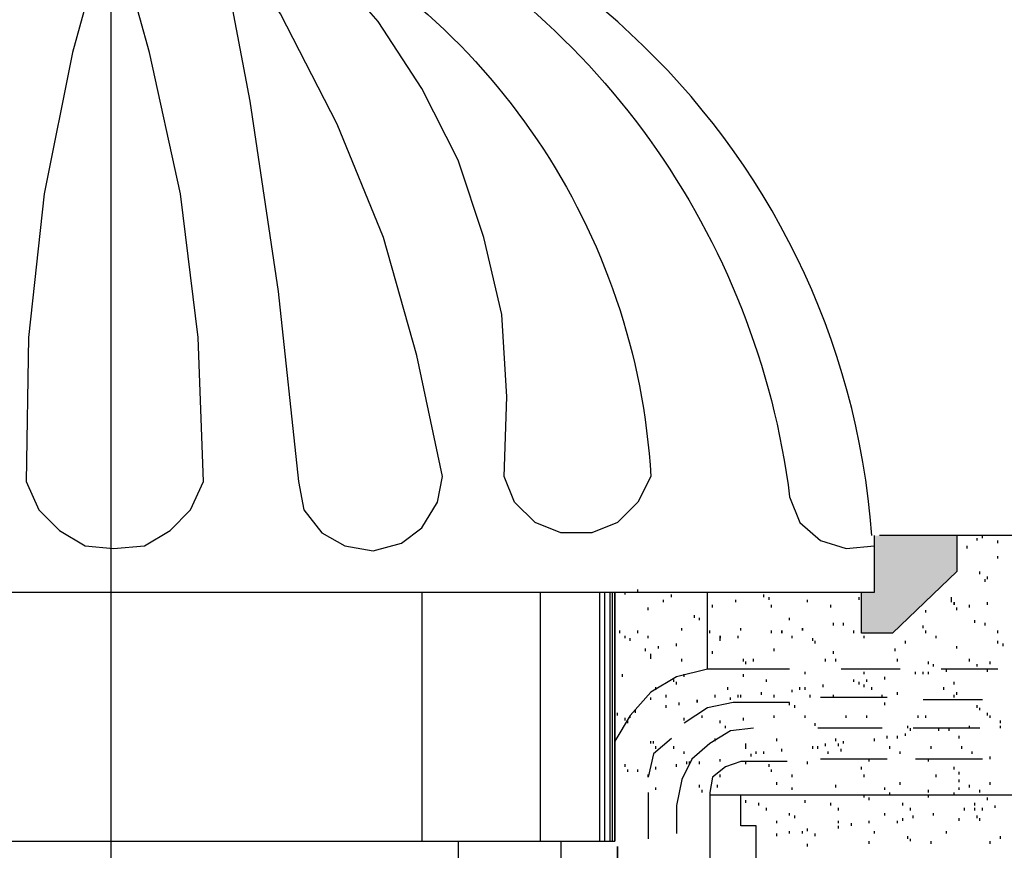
# Model space of a CAD drawing. Header units: millimetres. Extents: x -261 to 187, y -214 to 106.
# Tile 292 of 656: x -131.143 to -130.505, y -151.553 to -151.015. Entities that reach past the tile are written whole.
import ezdxf

# ---------------------------------------------------------------- set-up
doc = ezdxf.new("R2010")
doc.units = ezdxf.units.MM
doc.header["$LTSCALE"] = 0.005
doc.header["$MEASUREMENT"] = 0
doc.layers.add('PDF_Geometry', color=4, linetype='Continuous')
doc.layers.add('PDF_Solid Fills', color=7, linetype='Continuous')

msp = doc.modelspace()

# ---------------------------------------------------------------- linework, layer by layer
at = {"layer": 'PDF_Geometry', "color": 7, "lineweight": 25}
for points in [[(-130.92565, -150.93261, -0.255072), (-130.64398, -151.32427), (-130.63731, -151.34095), (-130.62398, -151.35261), (-130.6073, -151.35764), (-130.58897, -151.35596)], [(-131.37232, -150.98427), (-131.3423, -150.96595), (-131.31067, -150.95261), (-131.2773, -150.94263), (-131.244, -150.9376, 0.269865), (-131.5123, -151.32427), (-131.52231, -151.34095), (-131.539, -151.35097), (-131.55733, -151.35429), (-131.57565, -151.34929), (-131.57565, -151.38595), (-130.59731, -151.38595)]]:
    msp.add_lwpolyline(points, format="xyb", dxfattribs=at)
for points in [[(-130.86899, -151.31093), (-130.88564, -151.2326), (-130.90732, -151.15594), (-130.93731, -151.08261), (-130.97399, -151.01094), (-131.01731, -150.94427), (-130.994, -151.06763), (-130.97564, -151.19096), (-130.9623, -151.31428), (-130.95898, -151.33261), (-130.94732, -151.34762), (-130.93232, -151.35596), (-130.91399, -151.35928), (-130.89566, -151.35429), (-130.88233, -151.34427), (-130.87231, -151.32762)], [(-131.02398, -151.31428), (-131.02733, -151.22094), (-131.03899, -151.12763), (-131.05899, -151.03593), (-131.08399, -150.94594), (-131.10898, -151.03593), (-131.12731, -151.12763), (-131.13732, -151.22094), (-131.13897, -151.31428), (-131.13066, -151.33261), (-131.11732, -151.34594), (-131.10064, -151.35596), (-131.08231, -151.35764), (-131.06231, -151.35596), (-131.04566, -151.34594), (-131.03232, -151.33261)], [(-130.53731, -151.39261), (-130.53731, -151.39429)], [(-130.64897, -151.41094), (-130.64897, -151.41262)], [(-130.63564, -151.40927), (-130.63564, -151.41094)], [(-130.70399, -151.45594), (-130.70399, -151.45761)]]:
    msp.add_lwpolyline(points, close=True, dxfattribs=at)
msp.add_lwpolyline([(-130.73397, -151.31093), (-130.74232, -151.32762), (-130.75565, -151.34095), (-130.7723, -151.34762), (-130.7923, -151.34762), (-130.80899, -151.34095), (-130.82232, -151.32762), (-130.82899, -151.31093), (-130.82731, -151.25927), (-130.83063, -151.20596), (-130.84232, -151.15594), (-130.85898, -151.10596), (-130.88233, -151.05929), (-130.91064, -151.01593), (-130.94397, -150.97761), (-130.9823, -150.94263, -0.27438)], format="xyb", close=True, dxfattribs=at)
for points in [[(-131.08399, -150.94594), (-131.08399, -153.06428)], [(-130.53563, -151.34929), (-130.53563, -151.37261), (-130.57731, -151.41262), (-130.59731, -151.41262), (-130.59731, -151.38595), (-130.58897, -151.38595), (-130.58897, -151.34929)], [(-129.81232, -151.34929), (-130.58565, -151.34929)], [(-130.5223, -151.35261), (-130.5223, -151.35097)], [(-130.51898, -151.35097), (-130.51898, -151.34929)], [(-130.509, -151.35429), (-130.509, -151.35261)], [(-130.52897, -151.35764), (-130.52897, -151.35596)], [(-130.509, -151.36427), (-130.509, -151.36263)], [(-130.52066, -151.37429), (-130.52066, -151.37261)], [(-130.51731, -151.37928), (-130.51731, -151.37761)], [(-130.51563, -151.37761), (-130.51563, -151.37596)], [(-131.40231, -151.38595), (-131.40231, -151.5476), (-130.75733, -151.5476), (-130.75733, -151.38595), (-130.75733, -151.5476)], [(-130.88233, -151.38595), (-130.88233, -151.5476)], [(-130.80564, -151.38595), (-130.80564, -151.5476)], [(-130.76731, -151.38595), (-130.76731, -151.5476)], [(-130.76399, -151.38595), (-130.76399, -151.5476)], [(-130.76064, -151.38595), (-130.76064, -151.5476)], [(-130.75897, -151.38595), (-130.75897, -151.5476)], [(-130.75066, -151.38762), (-130.75066, -151.38595)], [(-130.74232, -151.38595), (-130.74232, -151.38427)], [(-130.64398, -151.43597), (-130.69732, -151.43597), (-130.69732, -151.38595)], [(-130.72566, -151.39261), (-130.72566, -151.39094)], [(-130.72064, -151.3893), (-130.72064, -151.38762)], [(-130.67896, -151.39261), (-130.67896, -151.39094)], [(-130.66063, -151.3893), (-130.66063, -151.38762)], [(-130.65732, -151.39094), (-130.65732, -151.3893)], [(-130.63232, -151.39261), (-130.63232, -151.39094)], [(-130.59899, -151.39094), (-130.59899, -151.3893)], [(-130.53898, -151.39261), (-130.53898, -151.39094), (-130.53898, -151.3893)], [(-130.73565, -151.39761), (-130.73565, -151.39593)], [(-130.69397, -151.39593), (-130.69397, -151.39429)], [(-130.65564, -151.39593), (-130.65564, -151.39429)], [(-130.61731, -151.39593), (-130.61731, -151.39429)], [(-130.55567, -151.39928), (-130.55567, -151.39761)], [(-130.53563, -151.39761), (-130.53563, -151.39593)], [(-130.52732, -151.39593), (-130.52732, -151.39429)], [(-130.51563, -151.39429), (-130.51563, -151.39261)], [(-130.70566, -151.4026), (-130.70566, -151.40096)], [(-130.70231, -151.40427), (-130.70231, -151.4026)], [(-130.64398, -151.40427), (-130.64398, -151.4026)], [(-130.52397, -151.40595), (-130.52397, -151.40427)], [(-130.75398, -151.41262), (-130.75398, -151.41094)], [(-130.74232, -151.41262), (-130.74232, -151.41094)], [(-130.71397, -151.41094), (-130.71397, -151.40927)], [(-130.69565, -151.41262), (-130.69565, -151.41094)], [(-130.67564, -151.41094), (-130.67564, -151.40927)], [(-130.65564, -151.41262), (-130.65564, -151.41094)], [(-130.61564, -151.40762), (-130.61564, -151.40595)], [(-130.60897, -151.40762), (-130.60897, -151.40595)], [(-130.6023, -151.41262), (-130.6023, -151.41094)], [(-130.55731, -151.40927), (-130.55731, -151.40762)], [(-130.55567, -151.41262), (-130.55567, -151.41094)], [(-130.51731, -151.40762), (-130.51731, -151.40595)], [(-130.509, -151.41262), (-130.509, -151.41094)], [(-130.75066, -151.41593), (-130.75066, -151.41429)], [(-130.74731, -151.41761), (-130.74731, -151.41593)], [(-130.73565, -151.41593), (-130.73565, -151.41429)], [(-130.69732, -151.41928), (-130.69732, -151.41761)], [(-130.68898, -151.41761), (-130.68898, -151.41593), (-130.68898, -151.41429), (-130.68898, -151.41593)], [(-130.67732, -151.41593), (-130.67732, -151.41429)], [(-130.64231, -151.41593), (-130.64231, -151.41429)], [(-130.62897, -151.41761), (-130.62897, -151.41593)], [(-130.62733, -151.41928), (-130.62733, -151.41761)], [(-130.59564, -151.41593), (-130.59564, -151.41429)], [(-130.56897, -151.41928), (-130.56897, -151.41761)], [(-130.549, -151.41593), (-130.549, -151.41429)], [(-130.509, -151.41928), (-130.509, -151.41761)], [(-130.73732, -151.42428), (-130.73732, -151.42263)], [(-130.72898, -151.42263), (-130.72898, -151.42096)], [(-130.71732, -151.42096), (-130.71732, -151.41928)], [(-130.69397, -151.42595), (-130.69397, -151.42428)], [(-130.65397, -151.42428), (-130.65397, -151.42263)], [(-130.61564, -151.42595), (-130.61564, -151.42428)], [(-130.57563, -151.42428), (-130.57563, -151.42263)], [(-130.53563, -151.42263), (-130.53563, -151.42096)], [(-130.50565, -151.42096), (-130.50565, -151.41928)], [(-130.73397, -151.4293), (-130.73397, -151.42763), (-130.73397, -151.42595)], [(-130.71397, -151.43094), (-130.71397, -151.4293)], [(-130.67397, -151.43094), (-130.67397, -151.4293)], [(-130.6673, -151.43094), (-130.6673, -151.4293)], [(-130.62066, -151.43094), (-130.62066, -151.4293)], [(-130.61396, -151.43094), (-130.61396, -151.4293)], [(-130.57399, -151.43094), (-130.57399, -151.4293)], [(-130.52732, -151.43094), (-130.52732, -151.4293)], [(-130.69732, -151.43597), (-130.71732, -151.44096), (-130.73397, -151.45094), (-130.74731, -151.46595), (-130.75733, -151.48261)], [(-130.67233, -151.43262), (-130.67233, -151.43094)], [(-130.57232, -151.43597), (-130.61065, -151.43597)], [(-130.55399, -151.43262), (-130.55399, -151.43094)], [(-130.55064, -151.43429), (-130.55064, -151.43262)], [(-130.509, -151.43597), (-130.54565, -151.43597)], [(-130.5423, -151.43761), (-130.5423, -151.43597)], [(-130.5223, -151.43429), (-130.5223, -151.43262)], [(-130.51563, -151.43761), (-130.51563, -151.43597)], [(-130.51399, -151.43262), (-130.51399, -151.43094)], [(-130.7523, -151.44096), (-130.7523, -151.43929)], [(-130.719, -151.44428), (-130.719, -151.44263)], [(-130.71233, -151.44096), (-130.71233, -151.43929)], [(-130.67397, -151.44096), (-130.67397, -151.43929)], [(-130.65899, -151.44428), (-130.65899, -151.44263)], [(-130.634, -151.43929), (-130.634, -151.43761)], [(-130.6023, -151.44428), (-130.6023, -151.44263)], [(-130.59564, -151.43929), (-130.59564, -151.43761)], [(-130.59396, -151.44428), (-130.59396, -151.44263)], [(-130.5823, -151.44263), (-130.5823, -151.44096)], [(-130.56233, -151.43929), (-130.56233, -151.43761)], [(-130.55731, -151.43929), (-130.55731, -151.43761)], [(-130.55399, -151.43929), (-130.55399, -151.43761)], [(-130.73066, -151.44927), (-130.73066, -151.44763)], [(-130.71732, -151.44595), (-130.71732, -151.44428)], [(-130.68399, -151.44927), (-130.68399, -151.44763)], [(-130.64231, -151.45094), (-130.64231, -151.44927)], [(-130.63731, -151.44927), (-130.63731, -151.44763)], [(-130.634, -151.44927), (-130.634, -151.44763)], [(-130.62231, -151.44763), (-130.62231, -151.44595)], [(-130.59899, -151.44595), (-130.59899, -151.44428)], [(-130.59564, -151.44763), (-130.59564, -151.44595)], [(-130.59064, -151.44927), (-130.59064, -151.44763)], [(-130.54397, -151.44927), (-130.54397, -151.44763)], [(-130.53731, -151.44595), (-130.53731, -151.44428)], [(-130.73397, -151.45594), (-130.73397, -151.45429)], [(-130.72399, -151.45429), (-130.72399, -151.45262)], [(-130.69233, -151.45429), (-130.69233, -151.45262)], [(-130.68231, -151.45594), (-130.68231, -151.45429)], [(-130.67732, -151.45429), (-130.67732, -151.45262)], [(-130.67564, -151.45429), (-130.67564, -151.45262)], [(-130.66231, -151.45262), (-130.66231, -151.45094)], [(-130.65397, -151.45429), (-130.65397, -151.45262)], [(-130.63065, -151.45429), (-130.63065, -151.45262)], [(-130.58066, -151.45429), (-130.62398, -151.45429)], [(-130.61564, -151.45429), (-130.61564, -151.45262)], [(-130.58398, -151.45429), (-130.58398, -151.45262)], [(-130.57399, -151.45262), (-130.57399, -151.45094)], [(-130.51898, -151.45594), (-130.55731, -151.45594)], [(-130.53731, -151.45429), (-130.53731, -151.45262)], [(-130.53563, -151.45262), (-130.53563, -151.45094)], [(-130.74399, -151.46428), (-130.74399, -151.4626)], [(-130.72399, -151.46096), (-130.72399, -151.45929)], [(-130.71565, -151.45929), (-130.71565, -151.45761)], [(-130.64398, -151.45929), (-130.64398, -151.45761), (-130.68064, -151.45761), (-130.69732, -151.46096), (-130.71233, -151.47095)], [(-130.64066, -151.46096), (-130.64066, -151.45929)], [(-130.5823, -151.45929), (-130.5823, -151.45761)], [(-130.5223, -151.46096), (-130.5223, -151.45929)], [(-130.52066, -151.4626), (-130.52066, -151.46096)], [(-130.75565, -151.46595), (-130.75565, -151.46428)], [(-130.75066, -151.46927), (-130.75066, -151.46763)], [(-130.74731, -151.46763), (-130.74731, -151.46595)], [(-130.71233, -151.46927), (-130.71233, -151.46763)], [(-130.70064, -151.46763), (-130.70064, -151.46595)], [(-130.67397, -151.46927), (-130.67397, -151.46763)], [(-130.65397, -151.46763), (-130.65397, -151.46595)], [(-130.634, -151.46763), (-130.634, -151.46595)], [(-130.6073, -151.46763), (-130.6073, -151.46595)], [(-130.59396, -151.46763), (-130.59396, -151.46595)], [(-130.56066, -151.46763), (-130.56066, -151.46595)], [(-130.55567, -151.46763), (-130.55567, -151.46595)], [(-130.51563, -151.46595), (-130.51563, -151.46428)], [(-130.51399, -151.46763), (-130.51399, -151.46595)], [(-130.74898, -151.47095), (-130.74898, -151.46927)], [(-130.6673, -151.47426), (-130.68231, -151.47594), (-130.69565, -151.48428), (-130.7073, -151.4943), (-130.71397, -151.50763), (-130.71732, -151.52428), (-130.71732, -151.54261)], [(-130.68898, -151.47095), (-130.68898, -151.46927)], [(-130.68563, -151.47426), (-130.68563, -151.47262)], [(-130.62733, -151.47262), (-130.62733, -151.47095)], [(-130.58398, -151.47426), (-130.62566, -151.47426)], [(-130.56732, -151.47426), (-130.56732, -151.47262)], [(-130.56565, -151.47594), (-130.56565, -151.47426)], [(-130.52066, -151.47426), (-130.56398, -151.47426)], [(-130.54732, -151.47594), (-130.54732, -151.47426)], [(-130.54066, -151.47594), (-130.54066, -151.47426)], [(-130.52732, -151.47426), (-130.52732, -151.47262)], [(-130.50732, -151.47095), (-130.50732, -151.46927)], [(-130.50732, -151.47426), (-130.50732, -151.47262)], [(-130.72064, -151.48093), (-130.7323, -151.49095), (-130.73565, -151.50596), (-130.73565, -151.50428)], [(-130.69233, -151.48261), (-130.69233, -151.48093)], [(-130.65232, -151.48261), (-130.65232, -151.48093)], [(-130.61396, -151.48261), (-130.61396, -151.48093)], [(-130.58897, -151.48261), (-130.58897, -151.48093)], [(-130.58066, -151.48093), (-130.58066, -151.47929)], [(-130.57399, -151.48093), (-130.57399, -151.47929)], [(-130.56897, -151.47929), (-130.56897, -151.47761)], [(-130.53399, -151.48093), (-130.53399, -151.47929)], [(-130.73397, -151.48428), (-130.73397, -151.48261)], [(-130.7323, -151.48428), (-130.7323, -151.48261)], [(-130.73066, -151.4876), (-130.73066, -151.48596)], [(-130.719, -151.4876), (-130.719, -151.48596)], [(-130.67233, -151.4876), (-130.67233, -151.48596), (-130.67233, -151.48428)], [(-130.64897, -151.48927), (-130.64897, -151.4876)], [(-130.62897, -151.4876), (-130.62897, -151.48596)], [(-130.62566, -151.4876), (-130.62566, -151.48596)], [(-130.62066, -151.48596), (-130.62066, -151.48428)], [(-130.61232, -151.48596), (-130.61232, -151.48428)], [(-130.61065, -151.48927), (-130.61065, -151.4876)], [(-130.60897, -151.48428), (-130.60897, -151.48261)], [(-130.57898, -151.4876), (-130.57898, -151.48596)], [(-130.55232, -151.4876), (-130.55232, -151.48596)], [(-130.53232, -151.4876), (-130.53232, -151.48596)], [(-130.71233, -151.49095), (-130.71233, -151.48927)], [(-130.68898, -151.49594), (-130.68898, -151.4943)], [(-130.66898, -151.49262), (-130.66898, -151.49095)], [(-130.66566, -151.49095), (-130.66566, -151.48927)], [(-130.66063, -151.49095), (-130.66063, -151.48927)], [(-130.58066, -151.4943), (-130.62398, -151.4943)], [(-130.61899, -151.49095), (-130.61899, -151.48927)], [(-130.59232, -151.49594), (-130.59232, -151.4943)], [(-130.57232, -151.49095), (-130.57232, -151.48927)], [(-130.51898, -151.4943), (-130.56233, -151.4943)], [(-130.55399, -151.49594), (-130.55399, -151.4943)], [(-130.52565, -151.49095), (-130.52565, -151.48927)], [(-130.51399, -151.4943), (-130.51399, -151.49262)], [(-130.75066, -151.49929), (-130.75066, -151.49762)], [(-130.74898, -151.50261), (-130.74898, -151.50097)], [(-130.74232, -151.50261), (-130.74232, -151.50097)], [(-130.73066, -151.50097), (-130.73066, -151.49929)], [(-130.71732, -151.49929), (-130.71732, -151.49762)], [(-130.71065, -151.49762), (-130.71065, -151.49594)], [(-130.70898, -151.49762), (-130.70898, -151.49594)], [(-130.70231, -151.49762), (-130.70231, -151.49594)], [(-130.64566, -151.49594), (-130.67564, -151.49594), (-130.68563, -151.49929), (-130.69397, -151.50596), (-130.69565, -151.51594), (-130.69565, -151.70594)], [(-130.67233, -151.49762), (-130.67233, -151.49594)], [(-130.65732, -151.49929), (-130.65732, -151.49762)], [(-130.65564, -151.50261), (-130.65564, -151.50097)], [(-130.63232, -151.49762), (-130.63232, -151.49594)], [(-130.59731, -151.50097), (-130.59731, -151.49929)], [(-130.53731, -151.50097), (-130.53731, -151.49929)], [(-130.68898, -151.50596), (-130.68898, -151.50428)], [(-130.64231, -151.50596), (-130.64231, -151.50428)], [(-130.59564, -151.50596), (-130.59564, -151.50428)], [(-130.549, -151.50596), (-130.549, -151.50428)], [(-130.53399, -151.50428), (-130.53399, -151.50261)], [(-130.73066, -151.5143), (-130.73066, -151.51262)], [(-130.70231, -151.51262), (-130.70231, -151.51095)], [(-130.69065, -151.51262), (-130.69065, -151.51095)], [(-130.65232, -151.51095), (-130.65232, -151.50928)], [(-130.64231, -151.5143), (-130.64231, -151.51262)], [(-130.61396, -151.51262), (-130.61396, -151.51095)], [(-130.5823, -151.5143), (-130.5823, -151.51262)], [(-130.57232, -151.51095), (-130.57232, -151.50928)], [(-130.53399, -151.50928), (-130.53399, -151.50763)], [(-130.53399, -151.5143), (-130.53399, -151.51262)], [(-130.52732, -151.51262), (-130.52732, -151.51095)], [(-130.51399, -151.51095), (-130.51399, -151.50928)], [(-130.73565, -151.51594), (-130.73565, -151.54596)], [(-130.70566, -151.84763), (-130.68399, -151.82763), (-130.68399, -151.68095), (-130.67397, -151.67096), (-130.67397, -151.57095), (-130.66566, -151.57095), (-130.66566, -151.53762), (-130.67564, -151.53762), (-130.67564, -151.51762)], [(-130.70064, -151.51594), (-130.70064, -151.5143)], [(-129.81232, -151.51762), (-130.69565, -151.51762)], [(-130.59564, -151.51929), (-130.59564, -151.51762)], [(-130.59232, -151.52097), (-130.59232, -151.51929)], [(-130.57898, -151.51762), (-130.57898, -151.51594)], [(-130.55399, -151.51594), (-130.55399, -151.5143)], [(-130.55399, -151.51929), (-130.55399, -151.51762)], [(-130.53731, -151.51762), (-130.53731, -151.51594)], [(-130.52066, -151.51594), (-130.52066, -151.5143)], [(-130.51563, -151.52097), (-130.51563, -151.51929)], [(-130.67233, -151.52261), (-130.67233, -151.52097)], [(-130.66398, -151.52428), (-130.66398, -151.52261)], [(-130.65899, -151.52763), (-130.65899, -151.52596)], [(-130.634, -151.52261), (-130.634, -151.52097)], [(-130.61731, -151.52428), (-130.61731, -151.52261)], [(-130.61232, -151.52763), (-130.61232, -151.52596)], [(-130.57064, -151.52428), (-130.57064, -151.52261)], [(-130.56565, -151.52763), (-130.56565, -151.52596)], [(-130.53064, -151.52763), (-130.53064, -151.52596)], [(-130.52397, -151.52428), (-130.52397, -151.52261)], [(-130.52397, -151.52763), (-130.52397, -151.52596)], [(-130.51898, -151.52763), (-130.51898, -151.52596)], [(-130.51064, -151.52596), (-130.51064, -151.52428)], [(-130.64398, -151.53095), (-130.64398, -151.52928)], [(-130.64066, -151.53263), (-130.64066, -151.53095)], [(-130.5823, -151.53095), (-130.5823, -151.52928)], [(-130.57064, -151.53427), (-130.57064, -151.53263)], [(-130.56398, -151.53263), (-130.56398, -151.53095)], [(-130.55064, -151.53095), (-130.55064, -151.52928)], [(-130.53399, -151.53427), (-130.53399, -151.53263)], [(-130.5223, -151.53263), (-130.5223, -151.53095)], [(-130.52066, -151.53427), (-130.52066, -151.53263)], [(-130.65232, -151.53594), (-130.65232, -151.53427)], [(-130.63232, -151.54094), (-130.63232, -151.53929)], [(-130.61232, -151.53594), (-130.61232, -151.53427)], [(-130.61232, -151.53929), (-130.61232, -151.53762)], [(-130.60398, -151.53762), (-130.60398, -151.53594)], [(-130.59232, -151.53594), (-130.59232, -151.53427)], [(-130.57399, -151.53594), (-130.57399, -151.53427)], [(-130.65232, -151.54429), (-130.65232, -151.54261)], [(-130.64398, -151.54261), (-130.64398, -151.54094)], [(-130.63564, -151.54261), (-130.63564, -151.54094)], [(-130.62733, -151.54429), (-130.62733, -151.54261)], [(-130.58897, -151.54261), (-130.58897, -151.54094)], [(-130.56732, -151.54596), (-130.56732, -151.54429)], [(-130.5423, -151.54261), (-130.5423, -151.54094)], [(-130.50732, -151.54596), (-130.50732, -151.54429)], [(-130.85898, -151.5476), (-130.85898, -153.06428)], [(-130.7923, -151.5476), (-130.7923, -153.06428)], [(-130.74399, -153.06428), (-130.74399, -151.61763), (-130.75565, -151.60761), (-130.75565, -151.55095), (-130.75565, -151.60761), (-130.74232, -151.62094), (-130.74232, -153.06428)], [(-130.63232, -151.55095), (-130.63232, -151.54928)], [(-130.59232, -151.54928), (-130.59232, -151.5476)], [(-130.56565, -151.5476), (-130.56565, -151.54596)], [(-130.55232, -151.54928), (-130.55232, -151.5476)], [(-130.51399, -151.54928), (-130.51399, -151.5476)]]:
    msp.add_lwpolyline(points, dxfattribs=at)
msp.add_arc((-131.08315, -151.38569), 0.49385, 4.22599, 175.77401, dxfattribs=at)
at = {"layer": 'PDF_Solid Fills', "color": 7, "lineweight": 30, "transparency": 33554559}
for points in [[(-130.58897, -151.34929), (-130.58897, -151.37261), (-130.53563, -151.37261)], [(-130.58897, -151.34929), (-130.53563, -151.34929), (-130.53563, -151.37261)], [(-130.58897, -151.37261), (-130.58897, -151.38595), (-130.549, -151.38595)], [(-130.58897, -151.37261), (-130.53563, -151.37261), (-130.549, -151.38595)], [(-130.59731, -151.38595), (-130.59731, -151.41262), (-130.57731, -151.41262)], [(-130.59731, -151.38595), (-130.549, -151.38595), (-130.57731, -151.41262)]]:
    msp.add_solid(points, dxfattribs=at)

doc.saveas('drawing.dxf')
